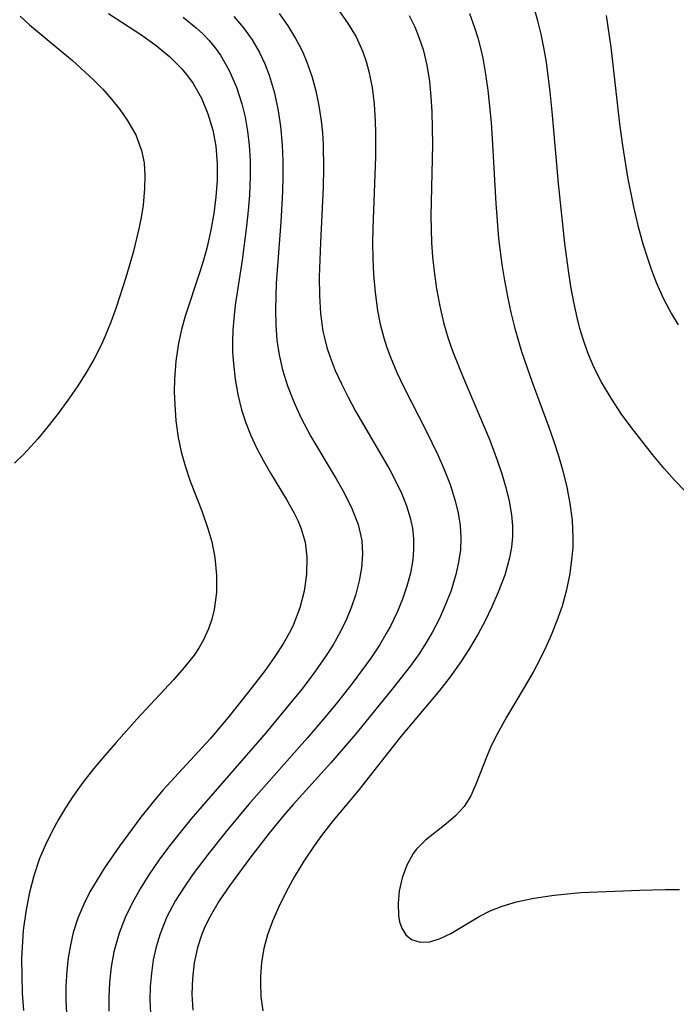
# Model space of a CAD drawing. Header units: metres. Extents: x 1073367 to 1082519, y 1569854 to 1574957.
# Tile 1031 of 1056: x 1080660 to 1080727, y 1573446 to 1573546. Entities that reach past the tile are written whole.
import ezdxf

# ---------------------------------------------------------------- set-up
doc = ezdxf.new("R2010")
doc.units = ezdxf.units.M
doc.layers.add('CGG_CurvaNivelLidar_v1', color=253, linetype='Continuous', lineweight=30)

msp = doc.modelspace()

# ---------------------------------------------------------------- linework, layer by layer
at = {"layer": 'CGG_CurvaNivelLidar_v1'}
for p, q in [((1080692.1683, 1573547.3584, 74.5), (1080693.1542, 1573545.963, 74.5)), ((1080712.5686, 1573546.1536, 76), (1080712.1936, 1573547.4888, 76)), ((1080659.7641, 1573546.6152, 72), (1080660.724, 1573545.7336, 72)), ((1080668.7747, 1573546.9148, 72.5), (1080672.1665, 1573544.674, 72.5)), ((1080676.3951, 1573546.5141, 73), (1080677.7124, 1573545.452, 73)), ((1080681.5371, 1573546.6082, 73.5), (1080682.5243, 1573545.4469, 73.5)), ((1080686.1797, 1573546.8941, 74), (1080687.0572, 1573545.6523, 74)), ((1080699.4276, 1573546.7056, 75), (1080700.001, 1573545.5296, 75)), ((1080705.6011, 1573546.8996, 75.5), (1080706.102, 1573545.482, 75.5)), ((1080719.5144, 1573546.6833, 76.5), (1080719.9994, 1573543.4585, 76.5)), ((1080660.724, 1573545.7336, 72), (1080665.0918, 1573542.0908, 72)), ((1080677.7124, 1573545.452, 73), (1080678.3999, 1573544.8118, 73)), ((1080682.5243, 1573545.4469, 73.5), (1080683.4059, 1573544.215, 73.5)), ((1080687.0572, 1573545.6523, 74), (1080687.8494, 1573544.3652, 74)), ((1080693.1542, 1573545.963, 74.5), (1080694.0122, 1573544.5087, 74.5)), ((1080700.001, 1573545.5296, 75), (1080700.4635, 1573544.3911, 75)), ((1080706.102, 1573545.482, 75.5), (1080706.425, 1573544.4353, 75.5)), ((1080712.8976, 1573544.8055, 76), (1080712.5686, 1573546.1536, 76)), ((1080672.1665, 1573544.674, 72.5), (1080673.6296, 1573543.6377, 72.5)), ((1080678.3999, 1573544.8118, 73), (1080679.0429, 1573544.1349, 73)), ((1080687.8494, 1573544.3652, 74), (1080688.2239, 1573543.6762, 74)), ((1080694.0122, 1573544.5087, 74.5), (1080694.7128, 1573542.9884, 74.5)), ((1080700.4635, 1573544.3911, 75), (1080700.8456, 1573543.2239, 75)), ((1080706.425, 1573544.4353, 75.5), (1080706.7082, 1573543.3768, 75.5)), ((1080713.1801, 1573543.4455, 76), (1080712.8976, 1573544.8055, 76)), ((1080673.6296, 1573543.6377, 72.5), (1080674.9961, 1573542.52, 72.5)), ((1080679.0429, 1573544.1349, 73), (1080679.6433, 1573543.41, 73)), ((1080679.6433, 1573543.41, 73), (1080680.1893, 1573542.6462, 73)), ((1080683.4059, 1573544.215, 73.5), (1080684.1694, 1573542.9135, 73.5)), ((1080688.2239, 1573543.6762, 74), (1080688.5488, 1573543.0136, 74)), ((1080706.7082, 1573543.3768, 75.5), (1080706.9408, 1573542.3439, 75.5)), ((1080713.4363, 1573541.9467, 76), (1080713.1801, 1573543.4455, 76)), ((1080719.9994, 1573543.4585, 76.5), (1080720.8799, 1573535.6514, 76.5)), ((1080674.9961, 1573542.52, 72.5), (1080676.2428, 1573541.2586, 72.5)), ((1080680.1893, 1573542.6462, 73), (1080681.0872, 1573541.0727, 73)), ((1080684.1694, 1573542.9135, 73.5), (1080684.7058, 1573541.7761, 73.5)), ((1080688.5488, 1573543.0136, 74), (1080688.9984, 1573541.952, 74)), ((1080694.7128, 1573542.9884, 74.5), (1080695.0554, 1573542.0056, 74.5)), ((1080700.8456, 1573543.2239, 75), (1080701.23, 1573541.6148, 75)), ((1080706.9408, 1573542.3439, 75.5), (1080707.2349, 1573540.7237, 75.5)), ((1080665.0918, 1573542.0908, 72), (1080667.2364, 1573540.1293, 72)), ((1080676.2428, 1573541.2586, 72.5), (1080676.8423, 1573540.5323, 72.5)), ((1080684.7058, 1573541.7761, 73.5), (1080685.1569, 1573540.5969, 73.5)), ((1080688.9984, 1573541.952, 74), (1080689.5, 1573540.5023, 74)), ((1080695.0554, 1573542.0056, 74.5), (1080695.3302, 1573540.9976, 74.5)), ((1080701.23, 1573541.6148, 75), (1080701.4911, 1573539.9678, 75)), ((1080713.8261, 1573538.9209, 76), (1080713.4363, 1573541.9467, 76)), ((1080676.8423, 1573540.5323, 72.5), (1080677.3885, 1573539.7702, 72.5)), ((1080681.0872, 1573541.0727, 73), (1080681.8094, 1573539.3928, 73)), ((1080685.1569, 1573540.5969, 73.5), (1080685.6558, 1573538.9088, 73.5)), ((1080689.5, 1573540.5023, 74), (1080689.9075, 1573539.0138, 74)), ((1080695.3302, 1573540.9976, 74.5), (1080695.6486, 1573539.339, 74.5)), ((1080707.2349, 1573540.7237, 75.5), (1080707.4652, 1573539.0859, 75.5)), ((1080667.2364, 1573540.1293, 72), (1080668.1814, 1573539.1776, 72)), ((1080677.3885, 1573539.7702, 72.5), (1080678.2438, 1573538.2739, 72.5)), ((1080681.8094, 1573539.3928, 73), (1080682.36, 1573537.7026, 73)), ((1080695.6486, 1573539.339, 74.5), (1080695.8492, 1573537.6399, 74.5)), ((1080701.4911, 1573539.9678, 75), (1080701.6461, 1573538.4242, 75)), ((1080668.1814, 1573539.1776, 72), (1080669.0904, 1573538.1647, 72)), ((1080678.2438, 1573538.2739, 72.5), (1080678.9148, 1573536.6792, 72.5)), ((1080685.6558, 1573538.9088, 73.5), (1080686.0319, 1573537.1714, 73.5)), ((1080689.9075, 1573539.0138, 74), (1080690.2291, 1573537.4947, 74)), ((1080701.6461, 1573538.4242, 75), (1080701.7394, 1573536.8628, 75)), ((1080707.4652, 1573539.0859, 75.5), (1080707.7903, 1573535.7749, 75.5)), ((1080714.0604, 1573536.5322, 76), (1080713.8261, 1573538.9209, 76)), ((1080669.0904, 1573538.1647, 72), (1080669.9266, 1573537.1177, 72)), ((1080682.36, 1573537.7026, 73), (1080682.6985, 1573536.3237, 73)), ((1080690.2291, 1573537.4947, 74), (1080690.4675, 1573535.9512, 74)), ((1080695.8492, 1573537.6399, 74.5), (1080695.9633, 1573535.9113, 74.5)), ((1080669.9266, 1573537.1177, 72), (1080670.6791, 1573536.0398, 72)), ((1080678.9148, 1573536.6792, 72.5), (1080679.4078, 1573535.0086, 72.5)), ((1080682.6985, 1573536.3237, 73), (1080682.9534, 1573534.9162, 73)), ((1080686.0319, 1573537.1714, 73.5), (1080686.3035, 1573535.3981, 73.5)), ((1080701.7394, 1573536.8628, 75), (1080701.7982, 1573533.5571, 75)), ((1080714.6614, 1573529.5651, 76), (1080714.0604, 1573536.5322, 76)), ((1080670.6791, 1573536.0398, 72), (1080671.54, 1573534.5191, 72)), ((1080686.3035, 1573535.3981, 73.5), (1080686.484, 1573533.5132, 73.5)), ((1080690.4675, 1573535.9512, 74), (1080690.5957, 1573534.7354, 74)), ((1080695.9633, 1573535.9113, 74.5), (1080696.0034, 1573534.726, 74.5)), ((1080707.7903, 1573535.7749, 75.5), (1080707.9391, 1573533.5455, 75.5)), ((1080720.8799, 1573535.6514, 76.5), (1080721.1744, 1573533.4522, 76.5)), ((1080671.54, 1573534.5191, 72), (1080672.1446, 1573532.9264, 72)), ((1080679.4078, 1573535.0086, 72.5), (1080679.7044, 1573533.3868, 72.5)), ((1080682.9534, 1573534.9162, 73), (1080683.1242, 1573533.4859, 73)), ((1080690.5957, 1573534.7354, 74), (1080690.676, 1573533.5104, 74)), ((1080696.0034, 1573534.726, 74.5), (1080696.0018, 1573532.2985, 74.5)), ((1080679.7044, 1573533.3868, 72.5), (1080679.8476, 1573531.5796, 72.5)), ((1080683.1242, 1573533.4859, 73), (1080683.2144, 1573531.9098, 73)), ((1080686.484, 1573533.5132, 73.5), (1080686.5523, 1573531.8772, 73.5)), ((1080690.676, 1573533.5104, 74), (1080690.7127, 1573531.0926, 74)), ((1080701.7982, 1573533.5571, 75), (1080701.6502, 1573526.2346, 75)), ((1080707.9391, 1573533.5455, 75.5), (1080708.2638, 1573527.5421, 75.5)), ((1080721.1744, 1573533.4522, 76.5), (1080721.7125, 1573530.1999, 76.5)), ((1080672.1446, 1573532.9264, 72), (1080672.3897, 1573531.6754, 72)), ((1080696.0018, 1573532.2985, 74.5), (1080695.7204, 1573525.0214, 74.5)), ((1080672.3897, 1573531.6754, 72), (1080672.481, 1573530.3816, 72)), ((1080679.8476, 1573531.5796, 72.5), (1080679.8396, 1573529.8967, 72.5)), ((1080683.2144, 1573531.9098, 73), (1080683.2213, 1573530.3185, 73)), ((1080686.5523, 1573531.8772, 73.5), (1080686.5575, 1573530.3192, 73.5)), ((1080672.481, 1573530.3816, 72), (1080672.4531, 1573529.0535, 72)), ((1080683.2213, 1573530.3185, 73), (1080683.143, 1573528.3923, 73)), ((1080686.5575, 1573530.3192, 73.5), (1080686.5185, 1573528.7548, 73.5)), ((1080690.7127, 1573531.0926, 74), (1080690.6643, 1573529.2063, 74)), ((1080721.7125, 1573530.1999, 76.5), (1080722.3218, 1573527.178, 76.5)), ((1080679.8396, 1573529.8967, 72.5), (1080679.7223, 1573528.2, 72.5)), ((1080690.6643, 1573529.2063, 74), (1080690.3754, 1573523.5442, 74)), ((1080715.3048, 1573523.4595, 76), (1080714.6614, 1573529.5651, 76)), ((1080672.4531, 1573529.0535, 72), (1080672.2879, 1573527.342, 72)), ((1080679.7223, 1573528.2, 72.5), (1080679.5114, 1573526.4985, 72.5)), ((1080683.143, 1573528.3923, 73), (1080683.0218, 1573526.7966, 73)), ((1080686.5185, 1573528.7548, 73.5), (1080686.3471, 1573525.6174, 73.5)), ((1080672.2879, 1573527.342, 72), (1080672.0914, 1573526.0853, 72)), ((1080708.2638, 1573527.5421, 75.5), (1080708.5518, 1573523.9422, 75.5)), ((1080679.5114, 1573526.4985, 72.5), (1080679.2151, 1573524.8002, 72.5)), ((1080683.0218, 1573526.7966, 73), (1080682.8595, 1573525.1992, 73)), ((1080701.6502, 1573526.2346, 75), (1080701.7093, 1573523.5613, 75)), ((1080722.3218, 1573527.178, 76.5), (1080722.7706, 1573525.2895, 76.5)), ((1080672.0914, 1573526.0853, 72), (1080671.8402, 1573524.8199, 72)), ((1080682.8595, 1573525.1992, 73), (1080682.3987, 1573521.7586, 73)), ((1080686.3471, 1573525.6174, 73.5), (1080685.8849, 1573519.4037, 73.5)), ((1080722.7706, 1573525.2895, 76.5), (1080723.2765, 1573523.4243, 76.5)), ((1080671.8402, 1573524.8199, 72), (1080671.2731, 1573522.5368, 72)), ((1080679.2151, 1573524.8002, 72.5), (1080678.7962, 1573522.9604, 72.5)), ((1080695.7204, 1573525.0214, 74.5), (1080695.697, 1573523.547, 74.5)), ((1080690.3754, 1573523.5442, 74), (1080690.2609, 1573520.0084, 74)), ((1080695.697, 1573523.547, 74.5), (1080695.7144, 1573521.9177, 74.5)), ((1080701.7093, 1573523.5613, 75), (1080701.8127, 1573522.0752, 75)), ((1080708.5518, 1573523.9422, 75.5), (1080708.8816, 1573521.3135, 75.5)), ((1080715.6734, 1573520.6835, 76), (1080715.3048, 1573523.4595, 76)), ((1080723.2765, 1573523.4243, 76.5), (1080723.6933, 1573522.0635, 76.5)), ((1080671.2731, 1573522.5368, 72), (1080670.5393, 1573519.9884, 72)), ((1080678.7962, 1573522.9604, 72.5), (1080678.4633, 1573521.7504, 72.5)), ((1080678.4633, 1573521.7504, 72.5), (1080678.0937, 1573520.551, 72.5)), ((1080682.3987, 1573521.7586, 73), (1080681.6998, 1573517.1539, 73)), ((1080695.7144, 1573521.9177, 74.5), (1080695.7874, 1573520.2966, 74.5)), ((1080701.8127, 1573522.0752, 75), (1080701.9675, 1573520.5955, 75)), ((1080708.8816, 1573521.3135, 75.5), (1080709.1469, 1573519.6657, 75.5)), ((1080723.6933, 1573522.0635, 76.5), (1080724.1523, 1573520.7242, 76.5)), ((1080678.0937, 1573520.551, 72.5), (1080676.5894, 1573516.0317, 72.5)), ((1080695.7874, 1573520.2966, 74.5), (1080695.9525, 1573518.4404, 74.5)), ((1080701.9675, 1573520.5955, 75), (1080702.2209, 1573518.8168, 75)), ((1080715.9241, 1573519.0724, 76), (1080715.6734, 1573520.6835, 76)), ((1080724.1523, 1573520.7242, 76.5), (1080724.6612, 1573519.4122, 76.5)), ((1080670.5393, 1573519.9884, 72), (1080669.5628, 1573516.9294, 72)), ((1080685.8849, 1573519.4037, 73.5), (1080685.7964, 1573516.7043, 73.5)), ((1080690.2609, 1573520.0084, 74), (1080690.2768, 1573518.1473, 74)), ((1080709.1469, 1573519.6657, 75.5), (1080709.4545, 1573518.0262, 75.5)), ((1080724.6612, 1573519.4122, 76.5), (1080725.3777, 1573517.8214, 76.5)), ((1080690.2768, 1573518.1473, 74), (1080690.3893, 1573516.3096, 74)), ((1080695.9525, 1573518.4404, 74.5), (1080696.2111, 1573516.606, 74.5)), ((1080702.2209, 1573518.8168, 75), (1080702.5506, 1573517.0537, 75)), ((1080716.213, 1573517.475, 76), (1080715.9241, 1573519.0724, 76)), ((1080681.6998, 1573517.1539, 73), (1080681.5395, 1573515.7757, 73)), ((1080709.4545, 1573518.0262, 75.5), (1080709.8061, 1573516.3966, 75.5)), ((1080716.5551, 1573515.8965, 76), (1080716.213, 1573517.475, 76)), ((1080725.3777, 1573517.8214, 76.5), (1080726.1857, 1573516.2919, 76.5)), ((1080669.5628, 1573516.9294, 72), (1080669.0147, 1573515.4197, 72)), ((1080685.7964, 1573516.7043, 73.5), (1080685.8186, 1573515.148, 73.5)), ((1080690.3893, 1573516.3096, 74), (1080690.6409, 1573514.5035, 74)), ((1080696.2111, 1573516.606, 74.5), (1080696.4828, 1573515.2093, 74.5)), ((1080702.5506, 1573517.0537, 75), (1080702.9432, 1573515.395, 75)), ((1080709.8061, 1573516.3966, 75.5), (1080710.2055, 1573514.7788, 75.5)), ((1080726.1857, 1573516.2919, 76.5), (1080726.8756, 1573515.1614, 76.5)), ((1080669.0147, 1573515.4197, 72), (1080668.4076, 1573513.935, 72)), ((1080676.5894, 1573516.0317, 72.5), (1080676.2146, 1573514.6704, 72.5)), ((1080681.5395, 1573515.7757, 73), (1080681.4495, 1573514.6264, 73)), ((1080685.8186, 1573515.148, 73.5), (1080685.9296, 1573513.607, 73.5)), ((1080696.4828, 1573515.2093, 74.5), (1080696.8341, 1573513.8347, 74.5)), ((1080702.9432, 1573515.395, 75), (1080703.4217, 1573513.7598, 75)), ((1080716.8404, 1573514.7885, 76), (1080716.5551, 1573515.8965, 76)), ((1080676.2146, 1573514.6704, 72.5), (1080675.911, 1573513.296, 72.5)), ((1080681.4495, 1573514.6264, 73), (1080681.4106, 1573513.4795, 73)), ((1080690.6409, 1573514.5035, 74), (1080690.7867, 1573513.813, 74)), ((1080710.2055, 1573514.7788, 75.5), (1080710.8967, 1573512.42, 75.5)), ((1080717.1681, 1573513.6958, 76), (1080716.8404, 1573514.7885, 76)), ((1080668.4076, 1573513.935, 72), (1080668.0203, 1573513.0877, 72)), ((1080675.911, 1573513.296, 72.5), (1080675.6351, 1573511.4545, 72.5)), ((1080681.4106, 1573513.4795, 73), (1080681.4302, 1573512.3435, 73)), ((1080685.9296, 1573513.607, 73.5), (1080686.1592, 1573512.0806, 73.5)), ((1080690.7867, 1573513.813, 74), (1080691.0472, 1573512.8368, 74)), ((1080696.8341, 1573513.8347, 74.5), (1080697.1545, 1573512.8334, 74.5)), ((1080703.4217, 1573513.7598, 75), (1080703.8972, 1573512.3988, 75)), ((1080717.6682, 1573512.2957, 76), (1080717.1681, 1573513.6958, 76)), ((1080668.0203, 1573513.0877, 72), (1080667.2703, 1573511.6315, 72)), ((1080681.4302, 1573512.3435, 73), (1080681.503, 1573511.2115, 73)), ((1080691.0472, 1573512.8368, 74), (1080691.3621, 1573511.8733, 74)), ((1080697.1545, 1573512.8334, 74.5), (1080697.5211, 1573511.8451, 74.5)), ((1080703.8972, 1573512.3988, 75), (1080704.9772, 1573509.7124, 75)), ((1080710.8967, 1573512.42, 75.5), (1080711.9745, 1573509.3218, 75.5)), ((1080718.3136, 1573510.7838, 76), (1080717.6682, 1573512.2957, 76)), ((1080667.2703, 1573511.6315, 72), (1080666.4451, 1573510.2126, 72)), ((1080675.6351, 1573511.4545, 72.5), (1080675.4982, 1573509.6004, 72.5)), ((1080681.503, 1573511.2115, 73), (1080681.6864, 1573509.6202, 73)), ((1080686.1592, 1573512.0806, 73.5), (1080686.5071, 1573510.576, 73.5)), ((1080691.3621, 1573511.8733, 74), (1080691.9026, 1573510.4877, 74)), ((1080697.5211, 1573511.8451, 74.5), (1080698.1863, 1573510.281, 74.5)), ((1080666.4451, 1573510.2126, 72), (1080665.5599, 1573508.8262, 72)), ((1080686.5071, 1573510.576, 73.5), (1080687.028, 1573508.9204, 73.5)), ((1080691.9026, 1573510.4877, 74), (1080692.5209, 1573509.1217, 74)), ((1080698.1863, 1573510.281, 74.5), (1080698.9203, 1573508.7361, 74.5)), ((1080719.0522, 1573509.3147, 76), (1080718.3136, 1573510.7838, 76)), ((1080675.4982, 1573509.6004, 72.5), (1080675.4805, 1573508.3212, 72.5)), ((1080681.6864, 1573509.6202, 73), (1080681.9655, 1573508.0463, 73)), ((1080692.5209, 1573509.1217, 74), (1080693.1996, 1573507.7724, 74)), ((1080704.9772, 1573509.7124, 75), (1080707.6472, 1573503.4004, 75)), ((1080711.9745, 1573509.3218, 75.5), (1080713.6784, 1573504.7307, 75.5)), ((1080720.0239, 1573507.6629, 76), (1080719.0522, 1573509.3147, 76)), ((1080665.5599, 1573508.8262, 72), (1080664.6256, 1573507.4695, 72)), ((1080675.4805, 1573508.3212, 72.5), (1080675.518, 1573507.0435, 72.5)), ((1080687.028, 1573508.9204, 73.5), (1080687.6646, 1573507.2963, 73.5)), ((1080698.9203, 1573508.7361, 74.5), (1080701.1243, 1573504.4194, 74.5)), ((1080664.6256, 1573507.4695, 72), (1080663.6367, 1573506.1253, 72)), ((1080681.9655, 1573508.0463, 73), (1080682.3484, 1573506.498, 73)), ((1080687.6646, 1573507.2963, 73.5), (1080688.3953, 1573505.7038, 73.5)), ((1080693.1996, 1573507.7724, 74), (1080693.9701, 1573506.3556, 74)), ((1080721.0908, 1573506.0613, 76), (1080720.0239, 1573507.6629, 76)), ((1080663.6367, 1573506.1253, 72), (1080662.6099, 1573504.812, 72)), ((1080675.518, 1573507.0435, 72.5), (1080675.6466, 1573505.353, 72.5)), ((1080682.3484, 1573506.498, 73), (1080682.7756, 1573505.1724, 73)), ((1080693.9701, 1573506.3556, 74), (1080697.4523, 1573500.3836, 74)), ((1080675.6466, 1573505.353, 72.5), (1080675.8767, 1573503.6787, 72.5)), ((1080682.7756, 1573505.1724, 73), (1080683.2852, 1573503.8768, 73)), ((1080688.3953, 1573505.7038, 73.5), (1080689.4165, 1573503.7629, 73.5)), ((1080722.0662, 1573504.7129, 76), (1080721.0908, 1573506.0613, 76)), ((1080662.6099, 1573504.812, 72), (1080661.5469, 1573503.5331, 72)), ((1080701.1243, 1573504.4194, 74.5), (1080702.3461, 1573501.9015, 74.5)), ((1080713.6784, 1573504.7307, 75.5), (1080714.1581, 1573503.3617, 75.5)), ((1080724.2407, 1573501.9248, 76), (1080722.0662, 1573504.7129, 76)), ((1080661.5469, 1573503.5331, 72), (1080660.123, 1573501.9572, 72)), ((1080675.8767, 1573503.6787, 72.5), (1080676.1806, 1573502.2064, 72.5)), ((1080683.2852, 1573503.8768, 73), (1080683.897, 1573502.5604, 73)), ((1080689.4165, 1573503.7629, 73.5), (1080692.0041, 1573499.4362, 73.5)), ((1080707.6472, 1573503.4004, 75), (1080708.4252, 1573501.3499, 75)), ((1080714.1581, 1573503.3617, 75.5), (1080714.6599, 1573501.8124, 75.5)), ((1080676.1806, 1573502.2064, 72.5), (1080676.5768, 1573500.7602, 72.5)), ((1080683.897, 1573502.5604, 73), (1080684.5731, 1573501.2786, 73)), ((1080660.123, 1573501.9572, 72), (1080659.198, 1573501.0346, 72)), ((1080684.5731, 1573501.2786, 73), (1080685.2953, 1573500.0303, 73)), ((1080702.3461, 1573501.9015, 74.5), (1080703.0095, 1573500.3971, 74.5)), ((1080708.4252, 1573501.3499, 75), (1080708.8963, 1573499.9561, 75)), ((1080714.6599, 1573501.8124, 75.5), (1080715.1085, 1573500.2551, 75.5)), ((1080725.4439, 1573500.4956, 76), (1080724.2407, 1573501.9248, 76)), ((1080676.5768, 1573500.7602, 72.5), (1080677.1039, 1573499.214, 72.5)), ((1080697.4523, 1573500.3836, 74), (1080698.1182, 1573499.1134, 74)), ((1080703.0095, 1573500.3971, 74.5), (1080703.5979, 1573498.8832, 74.5)), ((1080715.1085, 1573500.2551, 75.5), (1080715.5121, 1573498.5922, 75.5)), ((1080726.4958, 1573499.3267, 76), (1080725.4439, 1573500.4956, 76)), ((1080677.1039, 1573499.214, 72.5), (1080678.2708, 1573496.186, 72.5)), ((1080685.2953, 1573500.0303, 73), (1080686.9332, 1573497.3588, 73)), ((1080692.0041, 1573499.4362, 73.5), (1080692.8083, 1573498.0199, 73.5)), ((1080698.1182, 1573499.1134, 74), (1080698.6793, 1573497.9094, 74)), ((1080708.8963, 1573499.9561, 75), (1080709.3069, 1573498.5617, 75)), ((1080727.584, 1573498.1919, 76), (1080726.4958, 1573499.3267, 76)), ((1080703.5979, 1573498.8832, 74.5), (1080704.1312, 1573497.1951, 74.5)), ((1080709.3069, 1573498.5617, 75), (1080709.6394, 1573497.1677, 75)), ((1080715.5121, 1573498.5922, 75.5), (1080715.8297, 1573496.9236, 75.5)), ((1080686.9332, 1573497.3588, 73), (1080687.6765, 1573496.0277, 73)), ((1080692.8083, 1573498.0199, 73.5), (1080693.6027, 1573496.4179, 73.5)), ((1080698.6793, 1573497.9094, 74), (1080699.1596, 1573496.6947, 74)), ((1080704.1312, 1573497.1951, 74.5), (1080704.4295, 1573495.9453, 74.5)), ((1080709.6394, 1573497.1677, 75), (1080709.8718, 1573495.7752, 75)), ((1080678.2708, 1573496.186, 72.5), (1080678.9127, 1573494.3746, 72.5)), ((1080693.6027, 1573496.4179, 73.5), (1080694.224, 1573494.7974, 73.5)), ((1080699.1596, 1573496.6947, 74), (1080699.5383, 1573495.4682, 74)), ((1080715.8297, 1573496.9236, 75.5), (1080716.0459, 1573495.2528, 75.5)), ((1080687.6765, 1573496.0277, 73), (1080688.0764, 1573495.197, 73)), ((1080688.0764, 1573495.197, 73), (1080688.418, 1573494.3547, 73)), ((1080699.5383, 1573495.4682, 74), (1080699.7639, 1573494.4098, 74)), ((1080704.4295, 1573495.9453, 74.5), (1080704.6294, 1573494.6933, 74.5)), ((1080709.8718, 1573495.7752, 75), (1080709.9683, 1573494.661, 75)), ((1080716.0459, 1573495.2528, 75.5), (1080716.138, 1573493.4287, 75.5)), ((1080678.9127, 1573494.3746, 72.5), (1080679.3021, 1573493.0273, 72.5)), ((1080688.418, 1573494.3547, 73), (1080688.8123, 1573492.9816, 73)), ((1080694.224, 1573494.7974, 73.5), (1080694.6002, 1573493.1508, 73.5)), ((1080699.7639, 1573494.4098, 74), (1080699.8847, 1573493.3441, 74)), ((1080704.6294, 1573494.6933, 74.5), (1080704.7096, 1573493.4408, 74.5)), ((1080709.9683, 1573494.661, 75), (1080709.9707, 1573493.551, 75)), ((1080694.6002, 1573493.1508, 73.5), (1080694.6801, 1573491.7689, 73.5)), ((1080699.8847, 1573493.3441, 74), (1080699.8913, 1573492.2724, 74)), ((1080704.7096, 1573493.4408, 74.5), (1080704.6537, 1573492.1944, 74.5)), ((1080709.9707, 1573493.551, 75), (1080709.871, 1573492.4661, 75)), ((1080716.138, 1573493.4287, 75.5), (1080716.1128, 1573492.4568, 75.5)), ((1080679.3021, 1573493.0273, 72.5), (1080679.6099, 1573491.414, 72.5)), ((1080688.8123, 1573492.9816, 73), (1080688.9997, 1573491.4501, 73)), ((1080699.8913, 1573492.2724, 74), (1080699.7959, 1573491.1974, 74)), ((1080704.6537, 1573492.1944, 74.5), (1080704.4776, 1573490.9507, 74.5)), ((1080709.871, 1573492.4661, 75), (1080709.6766, 1573491.3899, 75)), ((1080716.1128, 1573492.4568, 75.5), (1080716.0399, 1573491.4863, 75.5)), ((1080679.6099, 1573491.414, 72.5), (1080679.7779, 1573489.6362, 72.5)), ((1080688.9997, 1573491.4501, 73), (1080688.9621, 1573489.7346, 73)), ((1080694.6801, 1573491.7689, 73.5), (1080694.5743, 1573490.3718, 73.5)), ((1080699.7959, 1573491.1974, 74), (1080699.5551, 1573489.8484, 74)), ((1080709.6766, 1573491.3899, 75), (1080709.1755, 1573489.6263, 75)), ((1080716.0399, 1573491.4863, 75.5), (1080715.8162, 1573489.7996, 75.5)), ((1080694.5743, 1573490.3718, 73.5), (1080694.3326, 1573489.0377, 73.5)), ((1080704.4776, 1573490.9507, 74.5), (1080704.2009, 1573489.7114, 74.5)), ((1080679.7779, 1573489.6362, 72.5), (1080679.7672, 1573487.864, 72.5)), ((1080688.9621, 1573489.7346, 73), (1080688.711, 1573488.0053, 73)), ((1080694.3326, 1573489.0377, 73.5), (1080693.9791, 1573487.702, 73.5)), ((1080699.5551, 1573489.8484, 74), (1080699.1997, 1573488.5022, 74)), ((1080704.2009, 1573489.7114, 74.5), (1080703.7017, 1573488.0692, 74.5)), ((1080709.1755, 1573489.6263, 75), (1080708.5118, 1573487.8804, 75)), ((1080715.8162, 1573489.7996, 75.5), (1080715.4782, 1573488.1255, 75.5)), ((1080699.1997, 1573488.5022, 74), (1080698.7455, 1573487.1642, 74)), ((1080703.7017, 1573488.0692, 74.5), (1080703.1523, 1573486.6227, 74.5)), ((1080715.4782, 1573488.1255, 75.5), (1080715.0259, 1573486.4733, 75.5)), ((1080679.7672, 1573487.864, 72.5), (1080679.5487, 1573486.1235, 72.5)), ((1080688.711, 1573488.0053, 73), (1080688.266, 1573486.2863, 73)), ((1080693.9791, 1573487.702, 73.5), (1080693.547, 1573486.4108, 73.5)), ((1080698.7455, 1573487.1642, 74), (1080698.2026, 1573485.84, 74)), ((1080708.5118, 1573487.8804, 75), (1080707.8576, 1573486.3949, 75)), ((1080679.5487, 1573486.1235, 72.5), (1080679.308, 1573485.1305, 72.5)), ((1080688.266, 1573486.2863, 73), (1080687.6293, 1573484.6026, 73)), ((1080693.547, 1573486.4108, 73.5), (1080693.0313, 1573485.1309, 73.5)), ((1080703.1523, 1573486.6227, 74.5), (1080702.5143, 1573485.1959, 74.5)), ((1080707.8576, 1573486.3949, 75), (1080707.1375, 1573484.9197, 75)), ((1080715.0259, 1573486.4733, 75.5), (1080714.5074, 1573484.9754, 75.5)), ((1080679.308, 1573485.1305, 72.5), (1080678.9771, 1573484.1645, 72.5)), ((1080693.0313, 1573485.1309, 73.5), (1080692.4301, 1573483.8712, 73.5)), ((1080698.2026, 1573485.84, 74), (1080697.5229, 1573484.4319, 74)), ((1080702.5143, 1573485.1959, 74.5), (1080701.7912, 1573483.7959, 74.5)), ((1080678.9771, 1573484.1645, 72.5), (1080678.4495, 1573483.0283, 72.5)), ((1080687.3597, 1573484.0276, 73), (1080686.5758, 1573482.6124, 73)), ((1080687.6293, 1573484.6026, 73), (1080687.3597, 1573484.0276, 73)), ((1080697.5229, 1573484.4319, 74), (1080697.2055, 1573483.842, 74)), ((1080707.1375, 1573484.9197, 75), (1080706.4592, 1573483.6498, 75)), ((1080714.5074, 1573484.9754, 75.5), (1080713.9129, 1573483.5006, 75.5)), ((1080678.4495, 1573483.0283, 72.5), (1080678.001, 1573482.2444, 72.5)), ((1080692.4301, 1573483.8712, 73.5), (1080691.6797, 1573482.5344, 73.5)), ((1080697.2055, 1573483.842, 74), (1080696.3998, 1573482.4882, 74)), ((1080701.7912, 1573483.7959, 74.5), (1080701.1406, 1573482.6834, 74.5)), ((1080706.4592, 1573483.6498, 75), (1080705.5806, 1573482.1503, 75)), ((1080713.9129, 1573483.5006, 75.5), (1080713.345, 1573482.2247, 75.5)), ((1080678.001, 1573482.2444, 72.5), (1080677.4977, 1573481.4844, 72.5)), ((1080686.5758, 1573482.6124, 73), (1080685.6762, 1573481.2345, 73)), ((1080691.6797, 1573482.5344, 73.5), (1080690.8465, 1573481.2255, 73.5)), ((1080696.3998, 1573482.4882, 74), (1080695.5203, 1573481.1621, 74)), ((1080701.1406, 1573482.6834, 74.5), (1080700.4363, 1573481.5959, 74.5)), ((1080705.5806, 1573482.1503, 75), (1080704.6362, 1573480.6823, 75)), ((1080713.345, 1573482.2247, 75.5), (1080712.7363, 1573480.9691, 75.5)), ((1080677.4977, 1573481.4844, 72.5), (1080676.4954, 1573480.2069, 72.5)), ((1080685.6762, 1573481.2345, 73), (1080684.6993, 1573479.8781, 73)), ((1080690.8465, 1573481.2255, 73.5), (1080689.7177, 1573479.6198, 73.5)), ((1080695.5203, 1573481.1621, 74), (1080694.5858, 1573479.8571, 74)), ((1080700.4363, 1573481.5959, 74.5), (1080699.5668, 1573480.3775, 74.5)), ((1080676.4954, 1573480.2069, 72.5), (1080675.3883, 1573478.9718, 72.5)), ((1080699.5668, 1573480.3775, 74.5), (1080697.8171, 1573478.128, 74.5)), ((1080704.6362, 1573480.6823, 75), (1080703.6284, 1573479.2511, 75)), ((1080712.7363, 1573480.9691, 75.5), (1080712.0847, 1573479.7398, 75.5)), ((1080684.6993, 1573479.8781, 73), (1080683.0527, 1573477.7177, 73)), ((1080689.7177, 1573479.6198, 73.5), (1080688.5151, 1573478.044, 73.5)), ((1080694.5858, 1573479.8571, 74), (1080693.6113, 1573478.5677, 74)), ((1080703.6284, 1573479.2511, 75), (1080702.5716, 1573477.8849, 75)), ((1080712.0847, 1573479.7398, 75.5), (1080711.1788, 1573478.187, 75.5)), ((1080675.3883, 1573478.9718, 72.5), (1080671.6453, 1573474.9437, 72.5)), ((1080688.5151, 1573478.044, 73.5), (1080687.5415, 1573476.8369, 73.5)), ((1080693.6113, 1573478.5677, 74), (1080692.1195, 1573476.6827, 74)), ((1080697.8171, 1573478.128, 74.5), (1080693.9775, 1573473.4654, 74.5)), ((1080711.1788, 1573478.187, 75.5), (1080709.3434, 1573475.1547, 75.5)), ((1080683.0527, 1573477.7177, 73), (1080680.95, 1573475.0715, 73)), ((1080702.5716, 1573477.8849, 75), (1080698.587, 1573473.1691, 75)), ((1080687.5415, 1573476.8369, 73.5), (1080684.8341, 1573473.5959, 73.5)), ((1080692.1195, 1573476.6827, 74), (1080690.8411, 1573475.1281, 74)), ((1080680.95, 1573475.0715, 73), (1080679.142, 1573472.9452, 73)), ((1080690.8411, 1573475.1281, 74), (1080689.0467, 1573473.0205, 74)), ((1080709.3434, 1573475.1547, 75.5), (1080708.2098, 1573473.0553, 75.5)), ((1080671.6453, 1573474.9437, 72.5), (1080669.5348, 1573472.5782, 72.5)), ((1080684.8341, 1573473.5959, 73.5), (1080677.1729, 1573464.7391, 73.5)), ((1080689.0467, 1573473.0205, 74), (1080683.0975, 1573466.2735, 74)), ((1080693.9775, 1573473.4654, 74.5), (1080691.4529, 1573470.5041, 74.5)), ((1080698.587, 1573473.1691, 75), (1080694.1896, 1573467.6062, 75)), ((1080708.2098, 1573473.0553, 75.5), (1080707.7391, 1573472.0629, 75.5)), ((1080669.5348, 1573472.5782, 72.5), (1080668.3886, 1573471.2362, 72.5)), ((1080679.142, 1573472.9452, 73), (1080674.3223, 1573467.6902, 73)), ((1080707.7391, 1573472.0629, 75.5), (1080707.3167, 1573471.0747, 75.5)), ((1080668.3886, 1573471.2362, 72.5), (1080667.2545, 1573469.8768, 72.5)), ((1080707.3167, 1573471.0747, 75.5), (1080706.2821, 1573468.3735, 75.5)), ((1080691.4529, 1573470.5041, 74.5), (1080687.6126, 1573466.2392, 74.5)), ((1080667.2545, 1573469.8768, 72.5), (1080666.1559, 1573468.4957, 72.5)), ((1080666.1559, 1573468.4957, 72.5), (1080665.1235, 1573467.0749, 72.5)), ((1080706.2821, 1573468.3735, 75.5), (1080705.7261, 1573467.1417, 75.5)), ((1080665.1235, 1573467.0749, 72.5), (1080664.3734, 1573465.9161, 72.5)), ((1080674.3223, 1573467.6902, 73), (1080673.1793, 1573466.3316, 73)), ((1080694.1896, 1573467.6062, 75), (1080691.6987, 1573464.5975, 75)), ((1080705.7261, 1573467.1417, 75.5), (1080705.0439, 1573466.0417, 75.5)), ((1080673.1793, 1573466.3316, 73), (1080672.0763, 1573464.9423, 73)), ((1080683.0975, 1573466.2735, 74), (1080680.7536, 1573463.4742, 74)), ((1080687.6126, 1573466.2392, 74.5), (1080686.7009, 1573465.1878, 74.5)), ((1080705.0439, 1573466.0417, 75.5), (1080704.1737, 1573465.0919, 75.5)), ((1080664.3734, 1573465.9161, 72.5), (1080663.676, 1573464.729, 72.5)), ((1080672.0763, 1573464.9423, 73), (1080669.8866, 1573462.0055, 73)), ((1080686.7009, 1573465.1878, 74.5), (1080685.1621, 1573463.3269, 74.5)), ((1080704.1737, 1573465.0919, 75.5), (1080703.1753, 1573464.2501, 75.5)), ((1080663.676, 1573464.729, 72.5), (1080663.0231, 1573463.5213, 72.5)), ((1080677.1729, 1573464.7391, 73.5), (1080674.9938, 1573462.0201, 73.5)), ((1080691.6987, 1573464.5975, 75), (1080690.4989, 1573463.0704, 75)), ((1080703.1753, 1573464.2501, 75.5), (1080701.1051, 1573462.6168, 75.5)), ((1080663.0231, 1573463.5213, 72.5), (1080662.341, 1573462.1437, 72.5)), ((1080680.7536, 1573463.4742, 74), (1080679.0272, 1573461.316, 74)), ((1080685.1621, 1573463.3269, 74.5), (1080683.1955, 1573460.773, 74.5)), ((1080690.4989, 1573463.0704, 75), (1080689.7343, 1573462.015, 75)), ((1080662.341, 1573462.1437, 72.5), (1080661.7392, 1573460.7351, 72.5)), ((1080669.8866, 1573462.0055, 73), (1080668.3692, 1573459.791, 73)), ((1080674.9938, 1573462.0201, 73.5), (1080673.9036, 1573460.5583, 73.5)), ((1080689.7343, 1573462.015, 75), (1080688.6884, 1573460.4577, 75)), ((1080701.1051, 1573462.6168, 75.5), (1080700.1904, 1573461.6922, 75.5)), ((1080679.0272, 1573461.316, 74), (1080677.4061, 1573459.1755, 74)), ((1080699.8461, 1573461.2424, 75.5), (1080699.1846, 1573460.0642, 75.5)), ((1080700.1904, 1573461.6922, 75.5), (1080699.8461, 1573461.2424, 75.5)), ((1080661.7392, 1573460.7351, 72.5), (1080661.1488, 1573458.9668, 72.5)), ((1080673.9036, 1573460.5583, 73.5), (1080672.8725, 1573459.0674, 73.5)), ((1080683.1955, 1573460.773, 74.5), (1080681.1225, 1573457.9541, 74.5)), ((1080688.6884, 1573460.4577, 75), (1080687.7541, 1573458.9098, 75)), ((1080699.1846, 1573460.0642, 75.5), (1080698.7186, 1573458.781, 75.5)), ((1080661.1488, 1573458.9668, 72.5), (1080660.6913, 1573457.1489, 72.5)), ((1080668.3692, 1573459.791, 73), (1080667.5977, 1573458.5774, 73)), ((1080672.8725, 1573459.0674, 73.5), (1080671.9836, 1573457.6478, 73.5)), ((1080677.4061, 1573459.1755, 74), (1080676.4728, 1573457.8262, 74)), ((1080687.7541, 1573458.9098, 75), (1080686.8945, 1573457.3337, 75)), ((1080667.5977, 1573458.5774, 73), (1080666.8799, 1573457.3449, 73)), ((1080681.1225, 1573457.9541, 74.5), (1080680.0654, 1573456.4058, 74.5)), ((1080698.7186, 1573458.781, 75.5), (1080698.4268, 1573457.4539, 75.5)), ((1080660.6913, 1573457.1489, 72.5), (1080660.3385, 1573455.2964, 72.5)), ((1080666.8799, 1573457.3449, 73), (1080666.2381, 1573456.0833, 73)), ((1080671.9836, 1573457.6478, 73.5), (1080671.175, 1573456.1956, 73.5)), ((1080676.4728, 1573457.8262, 74), (1080675.6139, 1573456.4466, 74)), ((1080686.8945, 1573457.3337, 75), (1080686.106, 1573455.743, 75)), ((1080698.4268, 1573457.4539, 75.5), (1080698.301, 1573456.1435, 75.5)), ((1080713.0804, 1573456.8405, 75.5), (1080714.2178, 1573457.005, 75.5)), ((1080714.2178, 1573457.005, 75.5), (1080715.5662, 1573457.1501, 75.5)), ((1080715.5662, 1573457.1501, 75.5), (1080716.9341, 1573457.2535, 75.5)), ((1080716.9341, 1573457.2535, 75.5), (1080722.9622, 1573457.496, 75.5)), ((1080722.9622, 1573457.496, 75.5), (1080725.5919, 1573457.5653, 75.5)), ((1080725.5919, 1573457.5653, 75.5), (1080726.9909, 1573457.5701, 75.5)), ((1080666.2381, 1573456.0833, 73), (1080665.6461, 1573454.6552, 73)), ((1080671.175, 1573456.1956, 73.5), (1080670.4623, 1573454.7093, 73.5)), ((1080675.6139, 1573456.4466, 74), (1080674.7332, 1573454.7814, 74)), ((1080680.0654, 1573456.4058, 74.5), (1080679.122, 1573454.8207, 74.5)), ((1080698.301, 1573456.1435, 75.5), (1080698.3468, 1573454.9141, 75.5)), ((1080708.903, 1573455.8856, 75.5), (1080710.3963, 1573456.3138, 75.5)), ((1080710.3963, 1573456.3138, 75.5), (1080711.9653, 1573456.6455, 75.5)), ((1080711.9653, 1573456.6455, 75.5), (1080713.0804, 1573456.8405, 75.5)), ((1080660.3385, 1573455.2964, 72.5), (1080660.0808, 1573453.4188, 72.5)), ((1080686.106, 1573455.743, 75), (1080685.4923, 1573454.3636, 75)), ((1080698.3468, 1573454.9141, 75.5), (1080698.4545, 1573454.2948, 75.5)), ((1080706.5697, 1573454.8369, 75.5), (1080707.6927, 1573455.406, 75.5)), ((1080707.6927, 1573455.406, 75.5), (1080708.903, 1573455.8856, 75.5)), ((1080665.6461, 1573454.6552, 73), (1080665.179, 1573453.1847, 73)), ((1080670.4623, 1573454.7093, 73.5), (1080669.847, 1573453.1211, 73.5)), ((1080674.7332, 1573454.7814, 74), (1080674.0231, 1573453.0575, 74)), ((1080679.122, 1573454.8207, 74.5), (1080678.6039, 1573453.7715, 74.5)), ((1080685.4923, 1573454.3636, 75), (1080684.9808, 1573452.9631, 75)), ((1080698.4545, 1573454.2948, 75.5), (1080698.6801, 1573453.6297, 75.5)), ((1080703.6832, 1573453.0832, 75.5), (1080706.5697, 1573454.8369, 75.5)), ((1080660.0808, 1573453.4188, 72.5), (1080659.9823, 1573452.2826, 72.5)), ((1080665.179, 1573453.1847, 73), (1080664.8819, 1573451.9034, 73)), ((1080669.847, 1573453.1211, 73.5), (1080669.3207, 1573451.2037, 73.5)), ((1080674.0231, 1573453.0575, 74), (1080673.6288, 1573451.7434, 74)), ((1080678.2589, 1573452.931, 74.5), (1080677.8566, 1573451.6646, 74.5)), ((1080678.6039, 1573453.7715, 74.5), (1080678.2589, 1573452.931, 74.5)), ((1080684.9808, 1573452.9631, 75), (1080684.6203, 1573451.572, 75)), ((1080698.6801, 1573453.6297, 75.5), (1080699.1044, 1573452.9529, 75.5)), ((1080699.1044, 1573452.9529, 75.5), (1080699.6831, 1573452.4723, 75.5)), ((1080702.5998, 1573452.5688, 75.5), (1080703.6832, 1573453.0832, 75.5)), ((1080659.9823, 1573452.2826, 72.5), (1080659.9093, 1573450.534, 72.5)), ((1080664.8819, 1573451.9034, 73), (1080664.6666, 1573450.6008, 73)), ((1080699.6831, 1573452.4723, 75.5), (1080700.5514, 1573452.2065, 75.5)), ((1080700.5514, 1573452.2065, 75.5), (1080701.5522, 1573452.2533, 75.5)), ((1080701.5522, 1573452.2533, 75.5), (1080702.5998, 1573452.5688, 75.5)), ((1080669.3207, 1573451.2037, 73.5), (1080669.0417, 1573449.6755, 73.5)), ((1080673.6288, 1573451.7434, 74), (1080673.3376, 1573450.4012, 74)), ((1080677.8566, 1573451.6646, 74.5), (1080677.5217, 1573450.0982, 74.5)), ((1080684.6203, 1573451.572, 75), (1080684.3886, 1573450.1544, 75)), ((1080659.9093, 1573450.534, 72.5), (1080659.9132, 1573448.7747, 72.5)), ((1080664.6666, 1573450.6008, 73), (1080664.5217, 1573449.2823, 73)), ((1080673.3376, 1573450.4012, 74), (1080673.1382, 1573449.0384, 74)), ((1080677.5217, 1573450.0982, 74.5), (1080677.3329, 1573448.5021, 74.5)), ((1080684.3886, 1573450.1544, 75), (1080684.2759, 1573448.7219, 75)), ((1080664.5217, 1573449.2823, 73), (1080664.4319, 1573447.7062, 73)), ((1080669.0417, 1573449.6755, 73.5), (1080668.8656, 1573448.1281, 73.5)), ((1080673.1382, 1573449.0384, 74), (1080673.0248, 1573447.6728, 74)), ((1080659.9132, 1573448.7747, 72.5), (1080659.9794, 1573447.0089, 72.5)), ((1080668.8656, 1573448.1281, 73.5), (1080668.7882, 1573446.5692, 73.5)), ((1080677.3329, 1573448.5021, 74.5), (1080677.2813, 1573446.8903, 74.5)), ((1080684.2759, 1573448.7219, 75), (1080684.263, 1573448.0652, 75)), ((1080684.263, 1573448.0652, 75), (1080684.3191, 1573446.6348, 75)), ((1080659.9794, 1573447.0089, 72.5), (1080660.0992, 1573445.2404, 72.5)), ((1080664.4319, 1573447.7062, 73), (1080664.425, 1573446.3288, 73)), ((1080673.0248, 1573447.6728, 74), (1080672.9944, 1573446.3204, 74)), ((1080677.2813, 1573446.8903, 74.5), (1080677.3679, 1573445.2761, 74.5)), ((1080664.425, 1573446.3288, 73), (1080664.4838, 1573444.9483, 73)), ((1080668.7882, 1573446.5692, 73.5), (1080668.8041, 1573445.182, 73.5)), ((1080672.9944, 1573446.3204, 74), (1080673.0471, 1573444.9658, 74)), ((1080684.3191, 1573446.6348, 75), (1080684.4972, 1573445.2168, 75))]:
    msp.add_line(p, q, dxfattribs=at)

doc.saveas('drawing.dxf')
